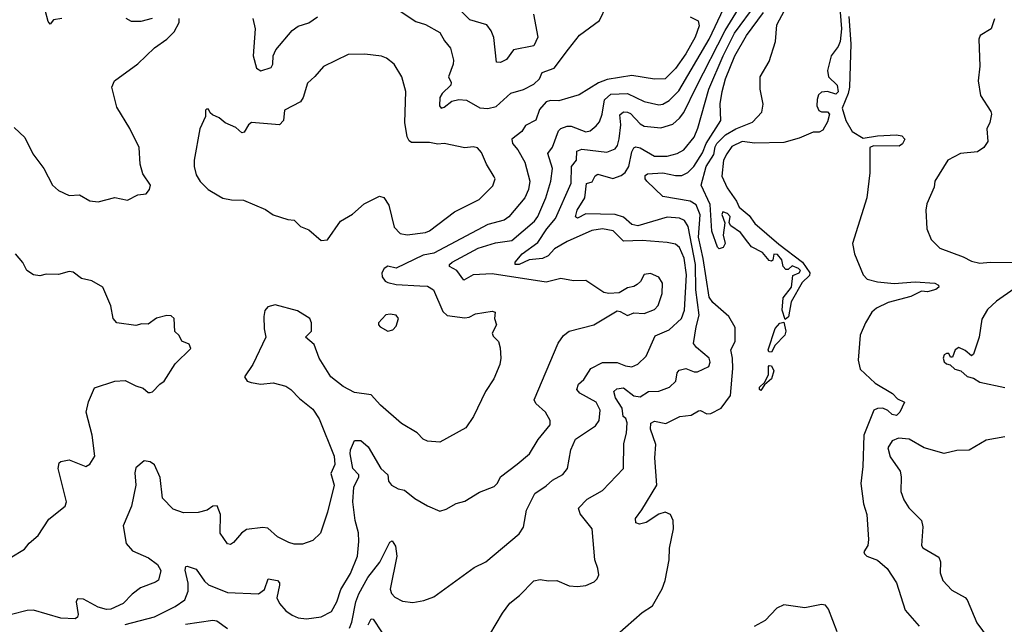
# Model space of a CAD drawing. Extents: x 1954678 to 2060275, y 904822 to 1016299.
# Tile 289 of 467: x 2002748 to 2007473, y 978768 to 981669. Entities that reach past the tile are written whole.
import ezdxf

# ---------------------------------------------------------------- set-up
doc = ezdxf.new("R2010")
doc.units = 0

msp = doc.modelspace()

# ---------------------------------------------------------------- linework, layer by layer
at = {"layer": '0CON20XD'}
for points in [[(2005213.3, 981695), (2005234.4, 981585), (2005215.8, 981544.2), (2005118, 981525), (2005085, 981478.2), (2005055, 981464.2), (2005035.6, 981465.6), (2005023.5, 981583.5), (2005010.8, 981615), (2004989.1, 981645), (2004908.3, 981668.3), (2004745, 981833.5)], [(2004331.5, 978748.5), (2004342.6, 978777.4), (2004362, 978875), (2004376.2, 978913.8), (2004418.5, 978991.5), (2004475.8, 979065), (2004525, 979162), (2004535, 979168.8), (2004552, 979142), (2004557.6, 979095), (2004525.6, 978935.6), (2004532.9, 978915), (2004548.2, 978898.2), (2004585, 978877.8), (2004635, 978872.2), (2004687.6, 978882.4), (2004735, 978900), (2004929.1, 979040.9), (2004985, 979068), (2005145, 979201.2), (2005165.6, 979234.4), (2005179.4, 979315), (2005220, 979395), (2005275, 979431.5), (2005305, 979459.5), (2005355, 979487.1), (2005376.2, 979515), (2005392.3, 979605), (2005415, 979655.7), (2005510.6, 979719.4), (2005529.3, 979745), (2005534.1, 979795), (2005515, 979833.6), (2005436.2, 979876.2), (2005421.2, 979895), (2005430.4, 979919.6), (2005455, 979942.5), (2005489.2, 979995), (2005545, 980023.6), (2005615, 980024.4), (2005655, 980007.9), (2005685, 980003.9), (2005715, 980015.5), (2005753.6, 980055), (2005797.5, 980152.5), (2005865, 980180.7), (2005923.2, 980235), (2005937.6, 980275), (2005948, 980445), (2005936.2, 980525), (2005915, 980575.5), (2005895, 980591.1), (2005855, 980600), (2005735, 980609), (2005646.4, 980606.4), (2005595.8, 980655.8), (2005545, 980665.2), (2005493.2, 980656.8), (2005374.6, 980605), (2005315, 980570.2), (2005284.4, 980535.6), (2005257.7, 980522.3), (2005193.6, 980516.4), (2005145, 980493.6), (2005126.2, 980495), (2005125.6, 980505), (2005160, 980545), (2005235, 980599.1), (2005277.5, 980665), (2005318.7, 980715), (2005394.2, 980885), (2005396.8, 980965), (2005420.8, 980995), (2005421.1, 981038.9), (2005445, 981047.8), (2005565, 981033.3), (2005605, 981049.6), (2005616.4, 981065), (2005625, 981096.7), (2005632.2, 981165), (2005627.5, 981212.5), (2005645, 981227.4), (2005665, 981226.1), (2005678.4, 981218.4), (2005725, 981168.9), (2005745, 981157.4), (2005825, 981150.9), (2005881.6, 981168.4), (2005914.1, 981195.9), (2005935, 981223.8), (2005994.6, 981344.6), (2006132.7, 981617.3), (2006222.7, 981765)], [(2005005, 978718.8), (2005065, 978821.2), (2005100.6, 978869.4), (2005146, 978905), (2005215, 978975.8), (2005245, 978981.9), (2005285.6, 978975.6), (2005325, 978977.8), (2005385, 978952.5), (2005425, 978949.2), (2005465, 978954), (2005505, 978971.2), (2005520, 978985), (2005527.5, 979005), (2005522, 979035), (2005507.6, 979077.6), (2005495.4, 979225), (2005437.7, 979297.7), (2005428.9, 979325), (2005471.9, 979368.1), (2005545, 979410), (2005645.6, 979515), (2005647.8, 979635), (2005660, 979685), (2005662.5, 979735), (2005656.9, 979755), (2005644.2, 979765), (2005638.8, 979805), (2005607.3, 979855), (2005599.6, 979885), (2005613.1, 979896.9), (2005645, 979902.7), (2005695, 979863.6), (2005725, 979858.4), (2005765, 979885.3), (2005815, 979886.2), (2005866.9, 979905), (2005896.5, 979935), (2005903.5, 979975), (2005912.7, 979987.3), (2005945.4, 979995.4), (2005985, 979979.1), (2006001.1, 979978.9), (2006055, 980004.5), (2006061.8, 980025), (2006056.4, 980045), (2005995.3, 980095.3), (2005981.1, 980115), (2005994.8, 980195.2), (2006008.2, 980251.8), (2005993, 980373), (2005991.6, 980495), (2005956.3, 980676.3), (2005939.1, 980705), (2005915, 980715.9), (2005855, 980721.8), (2005715, 980680), (2005685, 980686.2), (2005645, 980720.9), (2005605, 980733.6), (2005465, 980738), (2005425, 980716.4), (2005415, 980722.5), (2005422.8, 980755), (2005460.8, 980815), (2005467.4, 980882.6), (2005495, 980891.5), (2005509.4, 980920.6), (2005521.7, 980928.2), (2005595, 980907.4), (2005635, 980920.9), (2005653.7, 980936.3), (2005671.7, 980965), (2005685.5, 981034.5), (2005695, 981054.5), (2005705, 981059.2), (2005725, 981053.9), (2005795, 981014.1), (2005855, 981013.9), (2005903.7, 981026.3), (2005935, 981044.6), (2005985, 981105.6), (2006002.2, 981147.8), (2006054.5, 981335), (2006123.6, 981496.4), (2006178.7, 981605), (2006281.8, 981745)], [(2002950, 981675), (2002911.2, 981668.8), (2002895, 981647.5), (2002885, 981660), (2002870, 981715)], [(2004555, 981722.1), (2004649.7, 981659.7), (2004695, 981646.7), (2004765, 981607.5), (2004786.9, 981566.9), (2004815, 981532), (2004830.5, 981475), (2004828.5, 981455), (2004805.5, 981395), (2004818.3, 981368.3), (2004816.8, 981355), (2004775, 981315.4), (2004764.7, 981295), (2004762.7, 981255), (2004770, 981245), (2004785, 981249.4), (2004822.1, 981277.9), (2004855, 981286.4), (2004892.5, 981282.5), (2004956.5, 981246.5), (2004995, 981242.7), (2005035, 981252.5), (2005105, 981316.5), (2005165, 981334.5), (2005215, 981360), (2005242.7, 981385), (2005255.7, 981415), (2005313.5, 981436.5), (2005382.4, 981527.6), (2005434.7, 981595.3), (2005530, 981665), (2005563.8, 981735)], [(2005550.5, 980360.5), (2005465, 980416.8), (2005405, 980416.2), (2005345, 980426.9), (2005275, 980410), (2005015, 980448.7), (2004925, 980444.2), (2004879.7, 980419.7), (2004845.2, 980465.2), (2004811.2, 980485), (2004811.4, 980495), (2004823.5, 980505), (2004947.8, 980572.2), (2005031.9, 980598.1), (2005110.4, 980609.6), (2005218.2, 980701.8), (2005234.3, 980725), (2005273.3, 980815), (2005297, 980895), (2005305.2, 980955), (2005282.3, 981027.7), (2005305, 981058.1), (2005334.3, 981135), (2005345, 981146.6), (2005375, 981157.4), (2005395, 981157.6), (2005465, 981130.8), (2005485, 981136.2), (2005515, 981159.5), (2005530.6, 981179.4), (2005544, 981216), (2005554.1, 981285), (2005585, 981311), (2005665, 981315.6), (2005745, 981276.2), (2005815, 981260.5), (2005835, 981263.8), (2005865, 981281.1), (2005911.6, 981328.4), (2006056.2, 981575), (2006126.3, 981725)], [(2005575, 978683.6), (2005735, 978824.3), (2005785, 978855.7), (2005831.9, 978938.1), (2005845, 978977.5), (2005865, 979076.2), (2005866.6, 979133.4), (2005884.8, 979225), (2005883.6, 979265), (2005871.5, 979295), (2005845, 979306), (2005815, 979295.4), (2005755, 979255.4), (2005721.9, 979248.1), (2005704.2, 979255), (2005702.5, 979275), (2005733.9, 979316.1), (2005805.5, 979435), (2005795.8, 979565.8), (2005800.8, 979630.8), (2005775, 979703.8), (2005776.4, 979733.6), (2005795, 979742.2), (2005848.1, 979731.9), (2005915.9, 979764.1), (2005969.5, 979770.5), (2006005, 979791.9), (2006015, 979792.9), (2006045, 979777.1), (2006065, 979778.6), (2006115, 979805.5), (2006158.4, 979865), (2006169.7, 979995), (2006168.7, 980045), (2006160.5, 980085), (2006182.2, 980125), (2006182.1, 980192.1), (2006150.6, 980245), (2006075, 980312.4), (2006057.3, 980337.3), (2006027.6, 980522.4), (2006004.9, 980625.1), (2006013.1, 980733.1), (2005995, 980780.2), (2005965, 980798.8), (2005835, 980820.7), (2005757.6, 980895), (2005749.6, 980905), (2005749.1, 980920.9), (2005760.2, 980929.8), (2005835, 980934), (2005895, 980920.7), (2005925, 980921.1), (2005955, 980935.2), (2005983.8, 980965), (2006025, 981030.3), (2006042.6, 981075), (2006113.1, 981185), (2006110.2, 981265), (2006119, 981325), (2006135.6, 981385), (2006179.8, 981495), (2006235, 981593.6), (2006316.6, 981703.4)], [(2006685.1, 981705), (2006691.6, 981625), (2006685.7, 981565), (2006675, 981540), (2006641.8, 981495), (2006624.2, 981425), (2006629.4, 981395), (2006670.9, 981355), (2006675, 981322.9), (2006665, 981312.2), (2006625, 981324), (2006595, 981321.5), (2006581.6, 981308.4), (2006574.2, 981285.8), (2006573.9, 981255), (2006583.2, 981233.2), (2006595, 981227.3), (2006625, 981227.6), (2006633.9, 981215), (2006625, 981178.5), (2006601.3, 981138.7), (2006585, 981129.1), (2006555, 981128.7), (2006489.1, 981100.9), (2006415, 981079.7), (2006276, 981076), (2006215, 981085.3), (2006165, 981061.2), (2006141.8, 981025), (2006124.7, 980994.7), (2006118, 980918), (2006142.8, 980862.8), (2006188.1, 980798.1), (2006200.1, 980770.1), (2006249.2, 980729.3), (2006275, 980690.4), (2006391.5, 980591.5), (2006505.1, 980505.1), (2006540.2, 980455), (2006537.8, 980442.2), (2006502.5, 980407.5), (2006449.8, 980315), (2006437.3, 980242.7), (2006420.6, 980230.6), (2006407.1, 980275), (2006412.1, 980335), (2006451.4, 980385), (2006458.8, 980441.2), (2006489.2, 980455), (2006494.2, 980465), (2006485, 980475.5), (2006455, 980487.1), (2006435, 980470), (2006425, 980470), (2006412.5, 980485), (2006405, 980516.7), (2006385, 980542), (2006366.7, 980543.3), (2006362.5, 980515), (2006355, 980510), (2006345, 980514), (2006312.5, 980552.5), (2006259.7, 980579.7), (2006241.9, 980601.9), (2006207.7, 980647.7), (2006160, 980680), (2006153.3, 980695), (2006156.7, 980725), (2006145, 980738.8), (2006122.5, 980747.5), (2006117.5, 980735), (2006131.2, 980695), (2006123.8, 980635), (2006133.8, 980595), (2006123.6, 980576.4), (2006105, 980570), (2006097, 980577), (2006069.5, 980655), (2006062.1, 980782.1), (2006018.1, 980875), (2006042.7, 980965), (2006078.3, 981021.7), (2006085, 981059.6), (2006093.6, 981075), (2006135, 981117.1), (2006185, 981146), (2006265, 981177.3), (2006310, 981225), (2006315.7, 981264.3), (2006301.1, 981335), (2006301.4, 981395), (2006345, 981468), (2006374.5, 981565), (2006381.2, 981645), (2006417.5, 981712.5)], [(2002722.3, 981152.3), (2002773, 981103), (2002811.4, 981025), (2002864.4, 980954.4), (2002906, 980875), (2002935, 980850), (2002985, 980826.2), (2003035, 980829.2), (2003085, 980800), (2003125, 980795.8), (2003205, 980815.6), (2003265, 980802.9), (2003315, 980828.1), (2003355, 980834), (2003371.2, 980855), (2003375.7, 980875), (2003338.7, 980928.7), (2003327.1, 980975), (2003322.2, 981055), (2003277.1, 981147.1), (2003215, 981249.2), (2003191.1, 981345), (2003202.5, 981375), (2003315, 981457.1), (2003395.3, 981534.7), (2003454.2, 981575), (2003489.1, 981610.9), (2003513.6, 981656.4), (2003513.3, 981675)], [(2003383.8, 981675), (2003329.4, 981660.6), (2003285, 981660.6), (2003258.8, 981675)], [(2003866.9, 981675), (2003878.8, 981625), (2003869.3, 981495), (2003885, 981436), (2003905, 981424.3), (2003955, 981439.4), (2003963.5, 981455), (2003964.1, 981495), (2003976.7, 981525), (2004055, 981616.8), (2004085, 981638.6), (2004135.2, 981654.8), (2004177, 981683)], [(2005965, 981682.1), (2006003.4, 981663.4), (2006009.4, 981639.4), (2005989.6, 981585), (2005944.3, 981505), (2005894.7, 981435), (2005845, 981384.7), (2005794.1, 981384.1), (2005685, 981401.4), (2005567.9, 981382.1), (2005525, 981366.8), (2005432.2, 981307.8), (2005378.1, 981291.9)], [(2006727.1, 981685), (2006736.5, 981553.5), (2006729.4, 981345), (2006723.4, 981315), (2006695.3, 981245), (2006713.1, 981185), (2006742.3, 981132.3), (2006795, 981100), (2006865, 981112.1), (2006955, 981116.5), (2006981.3, 981111.3), (2006996.2, 981095), (2006985, 981074), (2006967.6, 981062.4), (2006845, 981063.2), (2006827.1, 981055), (2006828, 980935), (2006813.9, 980815), (2006744.7, 980594.7), (2006754.3, 980545), (2006795, 980444.4), (2006815, 980423.8), (2006865, 980410.4), (2006945, 980402.7), (2007045, 980411.2), (2007140, 980405), (2007157.1, 980395), (2007158.6, 980385), (2007145, 980374.6), (2007105, 980363.8), (2007075, 980365.7), (2007025, 980340), (2006915, 980312.3), (2006858.9, 980285), (2006836.5, 980265), (2006806.1, 980215), (2006781.6, 980155), (2006772.1, 980035), (2006781.3, 979991.3), (2006852.5, 979925), (2006936.2, 979875), (2006960, 979850), (2006993.9, 979833.9), (2006972.2, 979785), (2006955, 979770), (2006934.3, 979774.3), (2006913.6, 979793.6), (2006890, 979805), (2006865, 979803.3), (2006847.5, 979795), (2006798.7, 979675), (2006793.9, 979525), (2006784, 979444), (2006797.5, 979345), (2006812.5, 979295), (2006821.4, 979175), (2006817.5, 979145), (2006798.8, 979115), (2006801.2, 979105), (2006812.5, 979095), (2006865, 979075.6), (2006910.6, 979035), (2006955, 978966.2), (2006996.7, 978835), (2007065, 978758)], [(2007425, 981673.3), (2007410, 981625), (2007356.8, 981593.2), (2007350.8, 981575), (2007355.7, 981445.7), (2007348, 981375), (2007359.1, 981305), (2007408.6, 981228.6), (2007411.8, 981215), (2007403.1, 981175), (2007388.8, 981145), (2007394.1, 981085), (2007375, 981055.4), (2007345, 981035.3), (2007262.5, 981027.5), (2007202.5, 980995), (2007140, 980895), (2007136, 980865), (2007101.4, 980785), (2007095.7, 980755), (2007100.8, 980665), (2007122.5, 980615), (2007163.1, 980573.1), (2007275, 980531.2), (2007315, 980509.5), (2007355, 980500.5), (2007405, 980505.6), (2007543.2, 980503.2)], [(2004195, 980610), (2004225, 980612.5), (2004288.3, 980701.7), (2004345, 980736.2), (2004401.2, 980785), (2004475, 980822.9), (2004495.4, 980815.4), (2004519.3, 980779.3), (2004545, 980673.8), (2004573.6, 980643.6), (2004606.8, 980636.8), (2004695, 980648.4), (2004715, 980656.6), (2004835, 980746.4), (2004953.6, 980806.4), (2005018.9, 980871.1), (2005029.2, 980905), (2005025.8, 980915), (2004988, 980975), (2004965, 981031.2), (2004945, 981054), (2004925, 981058.6), (2004885, 981054.3), (2004785, 981075.6), (2004755, 981072.2), (2004715, 981079.1), (2004629.1, 981079.1), (2004617, 981087), (2004607.6, 981107.6), (2004597.1, 981175), (2004601.1, 981325), (2004582.5, 981395), (2004545.4, 981455.4), (2004508.8, 981485), (2004484.4, 981494.4), (2004405, 981504.4), (2004325, 981501.9), (2004206.7, 981445), (2004165, 981396), (2004128.6, 981365), (2004108.5, 981295), (2004095.6, 981275), (2004018.8, 981235), (2004014.2, 981185), (2003995.4, 981164.6), (2003860, 981175), (2003845.7, 981164.3), (2003825, 981130), (2003815, 981126.7), (2003785, 981151.2), (2003733.9, 981173.9), (2003705, 981197.5), (2003673, 981213), (2003661.7, 981221.7), (2003655, 981240), (2003645, 981240), (2003640, 981235), (2003640, 981205), (2003612.5, 981145), (2003586, 980995), (2003586.1, 980963.9), (2003595.7, 980925), (2003615, 980892), (2003652, 980855), (2003704.3, 980824.3), (2003723, 980813), (2003764.5, 980804.5), (2003822.3, 980802.3), (2003927.7, 980757.7), (2003965, 980733.3), (2004035, 980710), (2004065, 980706.7), (2004095, 980676.2), (2004135, 980661.2), (2004195, 980610)], [(2005378.1, 981291.9), (2005335, 981279.1), (2005295, 981280.6), (2005275, 981274.3), (2005242.5, 981237.5), (2005225, 981187.1), (2005175, 981161.9), (2005157, 981133), (2005109.6, 981095), (2005113.8, 981075), (2005138.4, 981045), (2005171.8, 980985), (2005195.9, 980894.1), (2005189.6, 980855), (2005172.5, 980815), (2005095, 980722.5), (2005072.8, 980707.2), (2004995, 980686.8), (2004735, 980548), (2004685, 980539), (2004555, 980476.9), (2004514.5, 980485.5), (2004496.9, 980475), (2004485.6, 980455), (2004486.9, 980435), (2004502.2, 980415), (2004515, 980408.4), (2004555, 980398), (2004667.6, 980392.4), (2004705, 980389.7), (2004733.3, 980373.2), (2004779.2, 980269.2), (2004800, 980250), (2004885, 980239.1), (2004905, 980241.9), (2004935, 980257.1), (2005015, 980270), (2005030, 980265), (2005026.7, 980235), (2005036, 980205), (2005016, 980165), (2005020.9, 980150.9), (2005045.8, 980125), (2005054.3, 980095), (2005057.1, 980045), (2005052.2, 980015), (2005022.9, 979945), (2004983.6, 979885), (2004925.4, 979764.6), (2004888.8, 979711.2), (2004765, 979641.4), (2004705, 979646), (2004685, 979656), (2004655, 979685.7), (2004580.6, 979730.6), (2004479.5, 979819.5), (2004435, 979869.4), (2004355, 979880), (2004300.8, 979909.2), (2004241.1, 979955), (2004185.5, 980045), (2004161.1, 980111.1), (2004120, 980145), (2004148.9, 980175), (2004148.6, 980215), (2004141.2, 980235), (2004081.7, 980271.7), (2003975, 980301.4), (2003939.1, 980290.9), (2003925, 980273.3), (2003919.4, 980245), (2003920.8, 980185), (2003930, 980145), (2003866.4, 980013.6), (2003827.5, 979955), (2003840, 979935), (2003858.3, 979928.3), (2003905, 979920), (2003965, 979926.2), (2004025, 979909.7), (2004048.8, 979895), (2004090.7, 979850.7), (2004155, 979799.6), (2004185, 979752.9), (2004257.5, 979575), (2004260.3, 979535), (2004241.7, 979491.7), (2004256.8, 979435), (2004224.6, 979305), (2004191.4, 979205), (2004155, 979170), (2004105, 979152.2), (2004065, 979152.2), (2004039.8, 979159.8), (2003985, 979186.9), (2003938.3, 979228.3), (2003915, 979232.7), (2003837.3, 979222.7), (2003812, 979205), (2003775, 979160), (2003759.3, 979150.7), (2003745, 979153.3), (2003710.8, 979205), (2003711.9, 979295), (2003695.7, 979335.7), (2003675, 979333.8), (2003647.5, 979315), (2003605, 979304.2), (2003535, 979303.1), (2003485, 979319.4), (2003433.3, 979373.3), (2003422.1, 979472.1), (2003395, 979533.3), (2003375, 979546.7), (2003345, 979552.5), (2003305, 979518.8), (2003301.1, 979495), (2003306.4, 979435), (2003285.3, 979334.7), (2003245, 979240), (2003258.9, 979155), (2003290.1, 979120.1), (2003366.4, 979086.4), (2003409.5, 979055), (2003425.5, 979025), (2003415, 978980), (2003400.7, 978969.3), (2003327.6, 978942.4), (2003287.9, 978912.1), (2003245, 978867.8), (2003185, 978840.5), (2003165, 978838.5), (2003125, 978849.6), (2003055, 978887.8), (2003025, 978890), (2003019.2, 978875), (2003028.5, 978815), (2003025, 978802), (2003015, 978794.4), (2002945, 978797.1), (2002815, 978834.6), (2002785, 978833.8), (2002708.8, 978815)], [(2003420.3, 979919.7), (2003441.2, 979935), (2003495, 980017.5), (2003569.3, 980090.7), (2003561.7, 980111.7), (2003527, 980127), (2003513, 980153), (2003493, 980173), (2003490, 980235), (2003475, 980247.5), (2003455, 980250), (2003405, 980237.5), (2003365, 980207.5), (2003335, 980210), (2003305, 980201.2), (2003214.1, 980214.1), (2003197.5, 980235), (2003186.2, 980296.2), (2003147.5, 980385), (2003095, 980416.2), (2003045, 980426.7), (2003005, 980456.7), (2002985, 980460), (2002935, 980446.2), (2002875, 980448), (2002845, 980440), (2002814.1, 980444.1), (2002783.3, 980465), (2002763.8, 980503.8), (2002727.5, 980545)], [(2003255, 978767.1), (2003395, 978803.1), (2003495, 978852.9), (2003541.5, 978885), (2003557, 978927), (2003557.1, 978965), (2003542.2, 979027.8), (2003545, 979044.2), (2003552.7, 979047.3), (2003595, 979032), (2003635, 978974.6), (2003655, 978957.2), (2003745, 978920), (2003895, 978914.2), (2003923.8, 978935), (2003941.2, 978985), (2003985, 978977.5), (2003995, 978966.2), (2003995.5, 978955.5), (2003982.9, 978895), (2003995, 978867.1), (2004025, 978832.7), (2004055, 978810.7), (2004085, 978798.9), (2004125, 978793.4), (2004195, 978803.8), (2004245, 978828.9), (2004270.4, 978875), (2004289.3, 978935), (2004335, 979011.8), (2004368.7, 979095), (2004375.3, 979165.3), (2004373.3, 979206.7), (2004357.8, 979265), (2004346.9, 979355), (2004351.9, 979425), (2004376.2, 979475), (2004375.4, 979485), (2004347.4, 979515), (2004334.3, 979585.7), (2004335.3, 979604.7), (2004355, 979650), (2004385, 979649.2), (2004419.9, 979619.9), (2004480.5, 979515), (2004514.3, 979485), (2004518.6, 979455), (2004532.5, 979435), (2004565, 979417.8), (2004595, 979411.9), (2004645, 979370.8), (2004705, 979336), (2004765, 979311.2), (2004795, 979320), (2004842.4, 979347.6), (2004885, 979358.1), (2004955, 979401.9), (2005025, 979429.5), (2005040.6, 979445), (2005055.8, 979475), (2005134.6, 979535.4), (2005195, 979586), (2005236.9, 979655), (2005293.8, 979725), (2005293.1, 979745), (2005271.1, 979785), (2005225, 979827.1), (2005216.7, 979845), (2005332.9, 980117.1), (2005357.1, 980152.9), (2005385, 980174.4), (2005502.5, 980205), (2005615, 980271.2), (2005629.5, 980269.5), (2005665, 980250), (2005695, 980262), (2005745, 980259.4), (2005795, 980278.5), (2005812.7, 980297.3), (2005831.8, 980355), (2005832.5, 980405), (2005815, 980432.9), (2005775, 980450.6), (2005745, 980445.8), (2005726.7, 980413.3), (2005711.1, 980398.9), (2005695, 980389.1), (2005665, 980383.1), (2005625, 980358.2), (2005575, 980354.4), (2005550.5, 980360.5)], [(2007589.2, 980425), (2007435, 980318.5), (2007391.7, 980278.3), (2007365, 980232.5), (2007351.5, 980145), (2007325, 980063.8), (2007315, 980056.7), (2007285, 980081.2), (2007255, 980096), (2007236.7, 980085), (2007225, 980050), (2007215, 980050), (2007207, 980067), (2007195, 980067.5), (2007185, 980060), (2007180, 980045), (2007185, 980027.5), (2007195, 980017.5), (2007213, 980013), (2007235, 979992.5), (2007265, 979983.3), (2007295, 979956.7), (2007325, 979948.8), (2007355, 979929.2), (2007475, 979903.6)], [(2004515, 980174.5), (2004539.3, 980180.7), (2004555, 980198), (2004565.6, 980235), (2004555, 980250.8), (2004526.4, 980256.4), (2004505, 980253.3), (2004470, 980215), (2004470, 980205), (2004478.8, 980195), (2004515, 980174.5)], [(2006355, 980074.3), (2006343.4, 980075), (2006340.3, 980085), (2006373.1, 980186.9), (2006395, 980213.5), (2006415, 980217.5), (2006424.2, 980175), (2006419.7, 980155), (2006372.6, 980107.4), (2006355, 980074.3)], [(2006305, 979890), (2006297.5, 979895), (2006298.8, 979905), (2006321.7, 979928.3), (2006341.1, 979965), (2006341.2, 980005), (2006345, 980010), (2006355, 980007.7), (2006366.5, 979983.5), (2006355, 979946.2), (2006322.5, 979917.5), (2006305, 979890)], [(2002703, 979087), (2002771.2, 979128.8), (2002793.4, 979156.6), (2002837, 979193), (2002887.9, 979272.1), (2002966.1, 979333.9), (2002973.3, 979355), (2002932.9, 979515), (2002937.7, 979542.3), (2002945, 979548.8), (2002985, 979556.2), (2003065.5, 979524.5), (2003085, 979536), (2003109.4, 979575), (2003095.6, 979675), (2003067.5, 979785), (2003078.6, 979835), (2003107.4, 979902.6), (2003205, 979934.4), (2003255, 979937.5), (2003305, 979911.2), (2003341.2, 979901.2), (2003365, 979880), (2003375, 979880), (2003385, 979883.3), (2003420.3, 979919.7)], [(2007475, 979666.5), (2007385, 979651.8), (2007305, 979602.8), (2007245, 979602.4), (2007185, 979587.4), (2007088.1, 979615), (2007016.8, 979656.8), (2006965, 979660.2), (2006935, 979648.6), (2006914.6, 979615), (2006925, 979571.5), (2006972.5, 979502.5), (2006977.9, 979475), (2006977, 979405), (2006991, 979365), (2007015, 979326.4), (2007075.8, 979265), (2007081.4, 979235), (2007076.1, 979146.1), (2007081.2, 979135), (2007159.1, 979089.1), (2007166.6, 979066.6), (2007165.8, 979015), (2007177.3, 978977.3), (2007220.9, 978930.9), (2007285, 978895.8), (2007294.2, 978885), (2007340.5, 978775), (2007422.5, 978665)], [(2006671.1, 978731.1), (2006629.9, 978839.9), (2006615, 978858.9), (2006595, 978862.2), (2006515, 978846.7), (2006415, 978861.6), (2006381.2, 978845), (2006325, 978785.6), (2006272.9, 978757.1)], [(2003745.7, 978745), (2003695, 978782), (2003675, 978785.9), (2003543.4, 978766.6)], [(2004420.3, 978765), (2004435, 978794.2), (2004445, 978792.5), (2004525, 978670.7)]]:
    msp.add_lwpolyline(points, dxfattribs=at)

doc.saveas('drawing.dxf')
